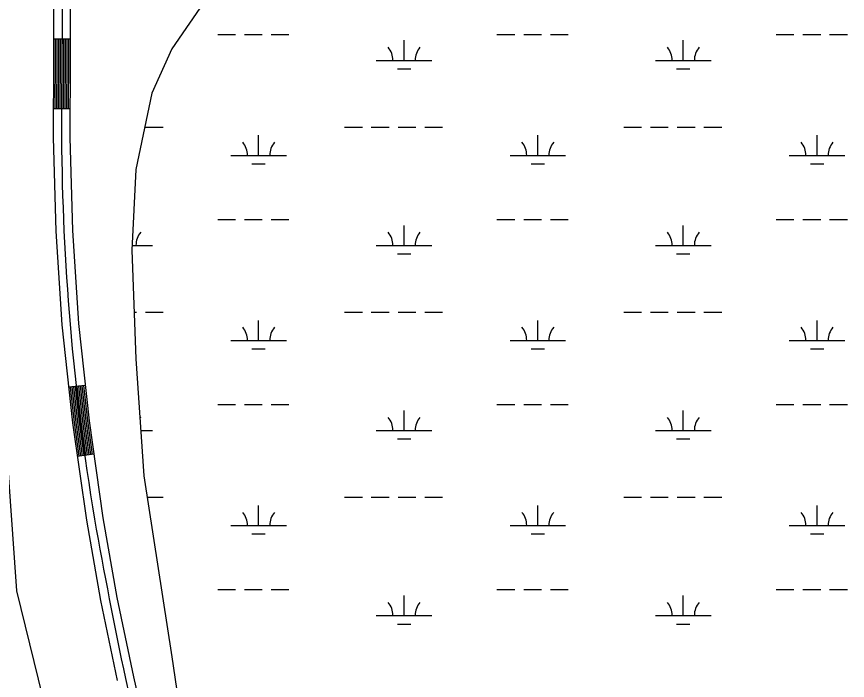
# Model space of a CAD drawing. Extents: x 3161564 to 3199464, y 849354 to 874788.
# Drawn here: x 3179471 to 3180964, y 867035 to 868229 of the extents above; entities that cross this region are included whole.
import ezdxf

# ---------------------------------------------------------------- set-up
doc = ezdxf.new("R2010")
doc.units = 0
doc.layers.add('V-ROAD-CNTR', color=7, linetype='Continuous')
doc.layers.add('V-WETL-SWMP', color=7, linetype='Continuous')

msp = doc.modelspace()

# ---------------------------------------------------------------- linework, layer by layer
at = {"layer": 'V-ROAD-CNTR'}
for p, q in [((3179566.625829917, 868188.1225961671), (3179536.625889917, 868188.1555961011)), ((3179566.390830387, 868063.106846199), (3179536.3908903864, 868063.1718460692)), ((3179593.739775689, 867565.837840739), (3179563.917835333, 867562.5738472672)), ((3179609.236744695, 867442.310087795), (3179579.536804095, 867438.079096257))]:
    msp.add_line(p, q, dxfattribs=at)
for points in [[(3179536.743889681, 868294.460383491), (3179536.5878899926, 868153.148666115), (3179536.277890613, 868011.4159495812), (3179541.119880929, 867842.9382865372), (3179551.6718598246, 867674.4806234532), (3179570.928821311, 867498.5039754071), (3179595.892771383, 867323.2683258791), (3179621.340720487, 867178.9286145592), (3179651.4316603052, 867035.5519013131)], [(3179566.743829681, 868294.7963828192), (3179566.5878299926, 868153.0986662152), (3179566.277830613, 868011.8139487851), (3179571.093820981, 867844.308283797), (3179581.569800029, 867677.0506183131), (3179600.6967617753, 867502.251967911), (3179625.522712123, 867327.9903164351), (3179650.8006615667, 867184.6146031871), (3179680.7916015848, 867041.713888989)], [(3179539.626883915, 868188.152596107), (3179539.5878839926, 868153.143666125), (3179539.3908843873, 868063.165846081)], [(3179542.626877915, 868188.149596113), (3179542.5878779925, 868153.1386661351), (3179542.390878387, 868063.1598460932)], [(3179545.626871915, 868188.1465961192), (3179545.5878719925, 868153.1336661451), (3179545.390872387, 868063.152846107)], [(3179548.626865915, 868188.142596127), (3179548.5878659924, 868153.1286661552), (3179548.390866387, 868063.1468461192)], [(3179551.626859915, 868188.139596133), (3179551.587859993, 868153.1236661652), (3179551.390860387, 868063.1398461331)], [(3179554.626853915, 868188.1365961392), (3179554.5878539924, 868153.1186661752), (3179554.390854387, 868063.132846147)], [(3179557.626847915, 868188.1325961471), (3179557.587847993, 868153.1136661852), (3179557.390848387, 868063.126846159)], [(3179560.626841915, 868188.129596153), (3179560.5878419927, 868153.1086661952), (3179560.390842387, 868063.1198461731)], [(3179563.626835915, 868188.126596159), (3179563.5878359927, 868153.1036662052), (3179563.390836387, 868063.113846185)], [(3179566.8998293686, 867562.9008466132), (3179573.9048153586, 867498.878974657), (3179582.5067981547, 867438.5030954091)], [(3179569.8818234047, 867563.2268459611), (3179576.881809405, 867499.253973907), (3179585.476792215, 867438.926094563)], [(3179572.8648174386, 867563.552845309), (3179579.8588034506, 867499.6279731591), (3179588.446786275, 867439.3490937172)], [(3179575.8468114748, 867563.879844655), (3179582.835797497, 867500.002972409), (3179591.4167803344, 867439.7720928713)], [(3179578.8288055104, 867564.205844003), (3179585.812791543, 867500.3779716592), (3179594.386774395, 867440.1950920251)], [(3179581.810799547, 867564.5318433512), (3179588.7897855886, 867500.7529709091), (3179597.3567684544, 867440.6180911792)], [(3179584.792793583, 867564.8588426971), (3179591.7667796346, 867501.127970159), (3179600.3267625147, 867441.041090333)], [(3179587.7757876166, 867565.1848420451), (3179594.7437736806, 867501.5019694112), (3179603.296756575, 867441.4640894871)], [(3179590.7577816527, 867565.510841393), (3179597.720767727, 867501.8769686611), (3179606.2667506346, 867441.8870886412)], [(3179666.111630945, 867038.6328951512), (3179685.994591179, 866949.053074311), (3179696.235570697, 866850.4802714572), (3179706.4775502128, 866677.6586171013), (3179710.068543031, 866609.078754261)], [(3179680.755601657, 867041.8828886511), (3179700.825561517, 866951.461069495), (3179711.1895407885, 866851.6992690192), (3179721.454520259, 866678.4946154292), (3179725.047513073, 866609.8627526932)]]:
    msp.add_lwpolyline(points, dxfattribs=at)
msp.add_spline([(3180070.484822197, 872970.7220309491), (3180061.482840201, 872948.0710762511), (3180007.675947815, 872816.141340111), (3179958.8990453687, 872647.362677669), (3179866.033231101, 872426.4091195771), (3179787.3173885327, 872278.189416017), (3179737.769487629, 872167.5336373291), (3179692.622577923, 872029.2089139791), (3179648.1436668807, 871887.4941974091), (3179636.1476908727, 871719.0475343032), (3179644.3146745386, 871554.2888638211), (3179643.663675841, 871372.7652268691), (3179635.0146931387, 871182.410607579), (3179651.243660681, 871014.3919436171), (3179631.656699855, 870843.5572852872), (3179599.889763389, 870632.4577074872), (3179556.4588502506, 870393.0701862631), (3179544.2298747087, 870260.0574522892), (3179608.6087459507, 870163.2306459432), (3179579.208804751, 870032.5919072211), (3179560.840841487, 869890.9901904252), (3179547.3208685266, 869707.2605578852), (3179544.344874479, 869547.9298765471), (3179528.960905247, 869347.1702780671), (3179515.118932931, 869207.1035582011), (3179492.1909787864, 869048.2728758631), (3179486.551990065, 868931.1281101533), (3179497.5189681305, 868782.0084083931), (3179533.4218963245, 868653.0386663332), (3179546.258870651, 868484.3510037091), (3179551.743859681, 868294.6283831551), (3179551.277860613, 868011.614949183), (3179566.6208299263, 867675.765620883), (3179610.7077417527, 867325.629321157), (3179666.111630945, 867038.6328951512)], degree=3, dxfattribs=at)
at = {"layer": 'V-WETL-SWMP'}
for p, q in [((3179829.353, 868286.8919999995), (3179749.765, 868171.0409999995)), ((3179832.152576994, 868196.7192722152), (3179864.152576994, 868196.7192722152)), ((3179880.152576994, 868196.7192722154), (3179912.152576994, 868196.7192722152)), ((3179928.152576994, 868196.7192722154), (3179960.152576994, 868196.7192722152)), ((3180334.060576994, 868196.7192722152), (3180366.060576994, 868196.7192722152)), ((3180382.060576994, 868196.7192722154), (3180414.060576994, 868196.7192722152)), ((3180430.060576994, 868196.7192722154), (3180462.060576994, 868196.7192722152)), ((3180835.968576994, 868196.7192722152), (3180867.968576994, 868196.7192722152)), ((3180883.968576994, 868196.7192722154), (3180915.968576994, 868196.7192722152)), ((3180931.968576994, 868196.7192722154), (3180963.968576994, 868196.7192722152)), ((3180166.996576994, 868150.2892722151), (3180166.996576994, 868186.2892722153)), ((3180668.904576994, 868150.2892722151), (3180668.904576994, 868186.2892722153)), ((3179749.765, 868171.0409999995), (3179713.589, 868091.3929999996)), ((3180116.996576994, 868150.2892722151), (3180216.996576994, 868150.2892722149)), ((3180618.904576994, 868150.2892722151), (3180718.904576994, 868150.2892722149)), ((3180154.996576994, 868134.8582722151), (3180178.9965769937, 868134.8582722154)), ((3180656.904576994, 868134.8582722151), (3180680.9045769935, 868134.8582722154)), ((3179713.589, 868091.3929999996), (3179684.647, 867953.8199999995)), ((3179702.244576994, 868030.2182722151), (3179734.244576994, 868030.2182722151)), ((3180060.152576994, 868030.2182722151), (3180092.152576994, 868030.2182722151)), ((3180108.152576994, 868030.2182722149), (3180140.152576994, 868030.2182722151)), ((3180156.152576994, 868030.2182722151), (3180188.152576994, 868030.2182722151)), ((3180204.152576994, 868030.2182722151), (3180236.152576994, 868030.2182722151)), ((3180562.060576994, 868030.2182722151), (3180594.060576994, 868030.2182722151)), ((3180610.060576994, 868030.2182722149), (3180642.060576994, 868030.2182722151)), ((3180658.060576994, 868030.2182722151), (3180690.060576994, 868030.2182722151)), ((3180706.060576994, 868030.2182722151), (3180738.060576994, 868030.2182722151)), ((3179905.560576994, 867979.4762722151), (3179905.560576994, 868015.4762722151)), ((3180407.468576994, 867979.4762722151), (3180407.468576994, 868015.4762722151)), ((3180909.376576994, 867979.4762722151), (3180909.376576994, 868015.4762722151)), ((3179855.560576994, 867979.4762722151), (3179955.560576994, 867979.4762722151)), ((3180357.468576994, 867979.4762722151), (3180457.468576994, 867979.4762722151)), ((3180859.376576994, 867979.4762722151), (3180959.376576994, 867979.4762722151)), ((3179893.560576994, 867964.0452722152), (3179917.5605769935, 867964.0452722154)), ((3180395.468576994, 867964.0452722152), (3180419.4685769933, 867964.0452722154)), ((3180897.376576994, 867964.0452722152), (3180921.3765769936, 867964.0452722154)), ((3179684.647, 867953.8199999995), (3179677.412, 867809.0059999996)), ((3179832.152576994, 867864.0442722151), (3179864.152576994, 867864.0442722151)), ((3179880.152576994, 867864.0442722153), (3179912.152576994, 867864.0442722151)), ((3179928.152576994, 867864.0442722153), (3179960.152576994, 867864.0442722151)), ((3180166.996576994, 867817.6142722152), (3180166.996576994, 867853.6142722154)), ((3180334.060576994, 867864.0442722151), (3180366.060576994, 867864.0442722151)), ((3180382.060576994, 867864.0442722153), (3180414.060576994, 867864.0442722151)), ((3180430.060576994, 867864.0442722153), (3180462.060576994, 867864.0442722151)), ((3180668.904576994, 867817.6142722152), (3180668.904576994, 867853.6142722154)), ((3180835.968576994, 867864.0442722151), (3180867.968576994, 867864.0442722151)), ((3180883.968576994, 867864.0442722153), (3180915.968576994, 867864.0442722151)), ((3180931.968576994, 867864.0442722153), (3180963.968576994, 867864.0442722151)), ((3179677.412, 867809.0059999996), (3179684.647, 867613.5079999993)), ((3179677.8420747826, 867817.6142722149), (3179715.088576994, 867817.6142722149)), ((3180116.996576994, 867817.6142722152), (3180216.996576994, 867817.6142722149)), ((3180618.904576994, 867817.6142722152), (3180718.904576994, 867817.6142722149)), ((3180154.996576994, 867802.1832722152), (3180178.9965769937, 867802.1832722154)), ((3180656.904576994, 867802.1832722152), (3180680.9045769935, 867802.1832722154)), ((3179681.5370183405, 867697.5432722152), (3179686.244576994, 867697.5432722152)), ((3179702.244576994, 867697.5432722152), (3179734.244576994, 867697.5432722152)), ((3180060.152576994, 867697.5432722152), (3180092.152576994, 867697.5432722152)), ((3180108.152576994, 867697.5432722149), (3180140.152576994, 867697.5432722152)), ((3180156.152576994, 867697.5432722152), (3180188.152576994, 867697.5432722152)), ((3180204.152576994, 867697.5432722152), (3180236.152576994, 867697.5432722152)), ((3180562.060576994, 867697.5432722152), (3180594.060576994, 867697.5432722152)), ((3180610.060576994, 867697.5432722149), (3180642.060576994, 867697.5432722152)), ((3180658.060576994, 867697.5432722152), (3180690.060576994, 867697.5432722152)), ((3180706.060576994, 867697.5432722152), (3180738.060576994, 867697.5432722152)), ((3179905.560576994, 867646.8012722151), (3179905.560576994, 867682.8012722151)), ((3180407.468576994, 867646.8012722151), (3180407.468576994, 867682.8012722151)), ((3180909.376576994, 867646.8012722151), (3180909.376576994, 867682.8012722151)), ((3179855.560576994, 867646.8012722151), (3179955.560576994, 867646.8012722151)), ((3180357.468576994, 867646.8012722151), (3180457.468576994, 867646.8012722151)), ((3180859.376576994, 867646.8012722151), (3180959.376576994, 867646.8012722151)), ((3179893.560576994, 867631.3702722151), (3179917.5605769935, 867631.3702722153)), ((3180395.468576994, 867631.3702722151), (3180419.4685769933, 867631.3702722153)), ((3180897.376576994, 867631.3702722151), (3180921.3765769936, 867631.3702722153)), ((3179684.647, 867613.5079999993), (3179699.1180000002, 867403.5279999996)), ((3179832.152576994, 867531.3692722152), (3179864.152576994, 867531.3692722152)), ((3179880.152576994, 867531.3692722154), (3179912.152576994, 867531.3692722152)), ((3179928.152576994, 867531.3692722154), (3179960.152576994, 867531.3692722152)), ((3180334.060576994, 867531.3692722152), (3180366.060576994, 867531.3692722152)), ((3180382.060576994, 867531.3692722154), (3180414.060576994, 867531.3692722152)), ((3180430.060576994, 867531.3692722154), (3180462.060576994, 867531.3692722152)), ((3180835.968576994, 867531.3692722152), (3180867.968576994, 867531.3692722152)), ((3180883.968576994, 867531.3692722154), (3180915.968576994, 867531.3692722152)), ((3180931.968576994, 867531.3692722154), (3180963.968576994, 867531.3692722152)), ((3180166.996576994, 867484.9392722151), (3180166.996576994, 867520.9392722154)), ((3180668.904576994, 867484.9392722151), (3180668.904576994, 867520.9392722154)), ((3179693.5074536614, 867484.9392722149), (3179715.088576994, 867484.9392722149)), ((3180116.996576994, 867484.9392722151), (3180216.996576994, 867484.9392722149)), ((3180618.904576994, 867484.9392722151), (3180718.904576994, 867484.9392722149)), ((3180154.996576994, 867469.5082722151), (3180178.9965769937, 867469.5082722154)), ((3180656.904576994, 867469.5082722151), (3180680.9045769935, 867469.5082722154)), ((3179451.6269918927, 867459.3981947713), (3179470.534081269, 867196.7132186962)), ((3179699.1180000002, 867403.5279999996), (3179749.7650000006, 867077.6969999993)), ((3179705.127247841, 867364.8682722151), (3179734.244576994, 867364.8682722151)), ((3180060.152576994, 867364.8682722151), (3180092.152576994, 867364.8682722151)), ((3180108.152576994, 867364.8682722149), (3180140.152576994, 867364.8682722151)), ((3180156.152576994, 867364.8682722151), (3180188.152576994, 867364.8682722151)), ((3180204.152576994, 867364.8682722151), (3180236.152576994, 867364.8682722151)), ((3180562.060576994, 867364.8682722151), (3180594.060576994, 867364.8682722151)), ((3180610.060576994, 867364.8682722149), (3180642.060576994, 867364.8682722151)), ((3180658.060576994, 867364.8682722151), (3180690.060576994, 867364.8682722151)), ((3180706.060576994, 867364.8682722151), (3180738.060576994, 867364.8682722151)), ((3179905.560576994, 867314.1262722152), (3179905.560576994, 867350.1262722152)), ((3180407.468576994, 867314.1262722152), (3180407.468576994, 867350.1262722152)), ((3180909.376576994, 867314.1262722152), (3180909.376576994, 867350.1262722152)), ((3179855.560576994, 867314.1262722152), (3179955.560576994, 867314.1262722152)), ((3180357.468576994, 867314.1262722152), (3180457.468576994, 867314.1262722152)), ((3180859.376576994, 867314.1262722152), (3180959.376576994, 867314.1262722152)), ((3179893.560576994, 867298.6952722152), (3179917.5605769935, 867298.6952722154)), ((3180395.468576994, 867298.6952722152), (3180419.4685769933, 867298.6952722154)), ((3180897.376576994, 867298.6952722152), (3180921.3765769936, 867298.6952722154)), ((3179470.5340812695, 867196.7132186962), (3179517.1080891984, 867005.6872208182)), ((3179832.152576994, 867198.6942722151), (3179864.152576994, 867198.6942722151)), ((3179880.152576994, 867198.6942722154), (3179912.152576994, 867198.6942722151)), ((3179928.152576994, 867198.6942722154), (3179960.152576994, 867198.6942722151)), ((3180334.060576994, 867198.6942722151), (3180366.060576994, 867198.6942722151)), ((3180382.060576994, 867198.6942722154), (3180414.060576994, 867198.6942722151)), ((3180430.060576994, 867198.6942722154), (3180462.060576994, 867198.6942722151)), ((3180835.968576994, 867198.6942722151), (3180867.968576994, 867198.6942722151)), ((3180883.968576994, 867198.6942722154), (3180915.968576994, 867198.6942722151)), ((3180931.968576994, 867198.6942722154), (3180963.968576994, 867198.6942722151)), ((3180166.996576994, 867152.2642722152), (3180166.996576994, 867188.2642722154)), ((3180668.904576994, 867152.2642722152), (3180668.904576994, 867188.2642722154)), ((3180116.996576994, 867152.2642722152), (3180216.996576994, 867152.264272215)), ((3180618.904576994, 867152.2642722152), (3180718.904576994, 867152.264272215)), ((3180154.996576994, 867136.8332722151), (3180178.9965769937, 867136.8332722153)), ((3180656.904576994, 867136.8332722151), (3180680.9045769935, 867136.8332722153)), ((3179749.765, 867077.6969999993), (3179800.412, 866730.1429999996))]:
    msp.add_line(p, q, dxfattribs=at)
for centre, radius, start, end in [((3180111.753640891, 868150.7640753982), 35.24628790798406, 359.2281799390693, 40.771838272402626), ((3180222.239513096, 868150.7640753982), 35.24628790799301, 139.2281769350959, 180.77183526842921), ((3180613.6616408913, 868150.7640753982), 35.24628790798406, 359.2281799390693, 40.771838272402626), ((3180724.1475130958, 868150.7640753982), 35.24628790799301, 139.2281769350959, 180.77183526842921), ((3179850.3176408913, 867979.9510753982), 35.24628790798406, 359.2281799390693, 40.771838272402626), ((3179960.8035130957, 867979.9510753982), 35.24628790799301, 139.2281769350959, 180.77183526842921), ((3180352.225640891, 867979.9510753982), 35.24628790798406, 359.2281799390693, 40.771838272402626), ((3180462.711513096, 867979.9510753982), 35.24628790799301, 139.2281769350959, 180.77183526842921), ((3180854.133640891, 867979.9510753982), 35.24628790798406, 359.2281799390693, 40.771838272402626), ((3180964.619513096, 867979.9510753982), 35.24628790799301, 139.2281769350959, 180.77183526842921), ((3179720.331513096, 867818.0890753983), 35.24628790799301, 139.2281769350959, 180.77183526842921), ((3180111.753640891, 867818.0890753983), 35.24628790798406, 359.2281799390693, 40.771838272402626), ((3180222.239513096, 867818.0890753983), 35.24628790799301, 139.2281769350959, 180.77183526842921), ((3180613.6616408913, 867818.0890753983), 35.24628790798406, 359.2281799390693, 40.771838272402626), ((3180724.1475130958, 867818.0890753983), 35.24628790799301, 139.2281769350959, 180.77183526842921), ((3179850.3176408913, 867647.2760753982), 35.24628790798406, 359.2281799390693, 40.771838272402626), ((3179960.8035130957, 867647.2760753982), 35.24628790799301, 139.2281769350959, 180.77183526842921), ((3180352.225640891, 867647.2760753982), 35.24628790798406, 359.2281799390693, 40.771838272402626), ((3180462.711513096, 867647.2760753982), 35.24628790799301, 139.2281769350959, 180.77183526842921), ((3180854.133640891, 867647.2760753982), 35.24628790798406, 359.2281799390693, 40.771838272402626), ((3180964.619513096, 867647.2760753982), 35.24628790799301, 139.2281769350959, 180.77183526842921), ((3179720.331513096, 867485.4140753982), 35.24628790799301, 139.2281769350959, 143.42170325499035), ((3180111.753640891, 867485.4140753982), 35.24628790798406, 359.2281799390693, 40.771838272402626), ((3180222.239513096, 867485.4140753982), 35.24628790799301, 139.2281769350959, 180.77183526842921), ((3180613.6616408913, 867485.4140753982), 35.24628790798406, 359.2281799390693, 40.771838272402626), ((3180724.1475130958, 867485.4140753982), 35.24628790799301, 139.2281769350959, 180.77183526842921), ((3179850.3176408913, 867314.6010753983), 35.24628790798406, 359.2281799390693, 40.771838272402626), ((3179960.8035130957, 867314.6010753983), 35.24628790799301, 139.2281769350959, 180.77183526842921), ((3180352.225640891, 867314.6010753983), 35.24628790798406, 359.2281799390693, 40.771838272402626), ((3180462.711513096, 867314.6010753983), 35.24628790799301, 139.2281769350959, 180.77183526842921), ((3180854.133640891, 867314.6010753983), 35.24628790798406, 359.2281799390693, 40.771838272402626), ((3180964.619513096, 867314.6010753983), 35.24628790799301, 139.2281769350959, 180.77183526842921), ((3180111.753640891, 867152.7390753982), 35.24628790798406, 359.2281799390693, 40.771838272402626), ((3180222.239513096, 867152.7390753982), 35.24628790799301, 139.2281769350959, 180.77183526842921), ((3180613.6616408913, 867152.7390753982), 35.24628790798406, 359.2281799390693, 40.771838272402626), ((3180724.1475130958, 867152.7390753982), 35.24628790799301, 139.2281769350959, 180.77183526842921)]:
    msp.add_arc(centre, radius, start, end, dxfattribs=at)

doc.saveas('drawing.dxf')
